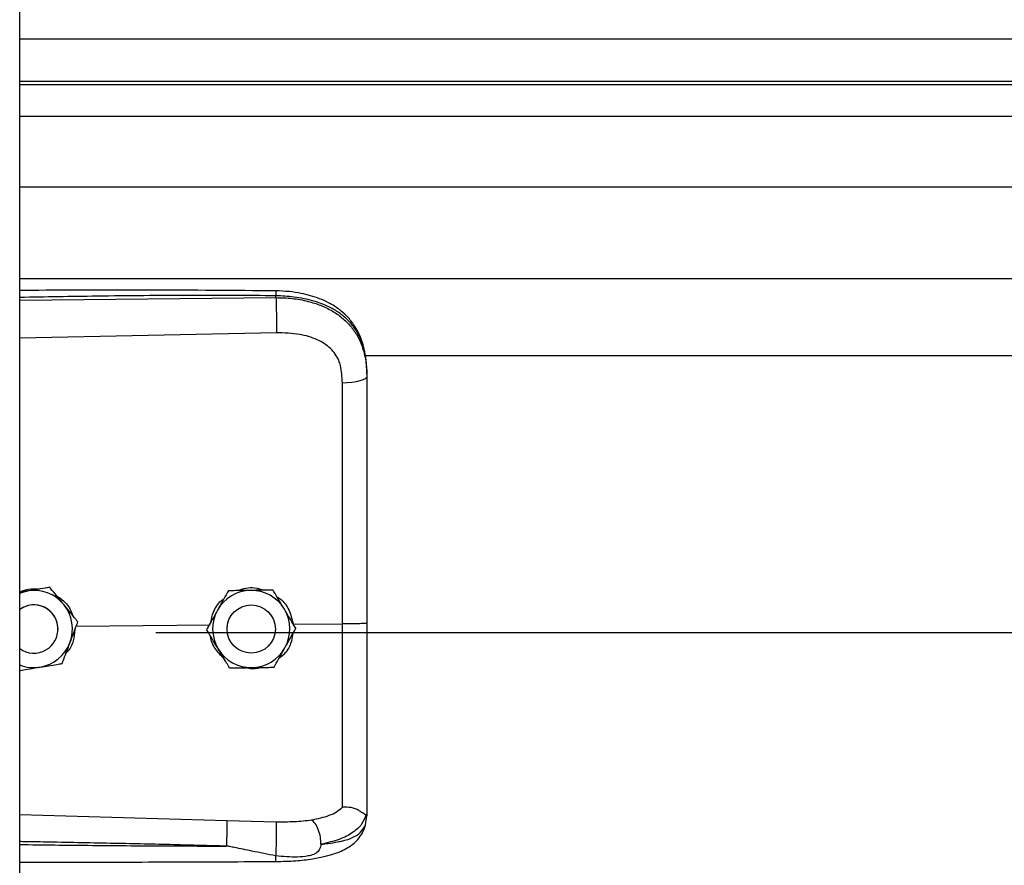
# Model space of a CAD drawing. Header units: inches. Extents: x 170 to 284, y 215 to 248.
# Tile 693 of 1056: x 227.164 to 227.382, y 223.405 to 223.593. Entities that reach past the tile are written whole.
import ezdxf

# ---------------------------------------------------------------- set-up
doc = ezdxf.new("R2010")
doc.units = ezdxf.units.IN
doc.header["$LTSCALE"] = 0.25
doc.header["$MEASUREMENT"] = 0
doc.layers.add('RH FRONT OF HOOD', color=7, linetype='Continuous')

msp = doc.modelspace()

# ---------------------------------------------------------------- linework, layer by layer
at = {"layer": 'RH FRONT OF HOOD'}
for p, q in [((227.163613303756, 220.1328032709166), (227.163613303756, 224.3332527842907)), ((227.163613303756, 223.5882967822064), (231.1959333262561, 223.5882967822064)), ((231.1959333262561, 223.5788115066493), (227.163613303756, 223.5788115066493)), ((227.163613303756, 223.5781721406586), (231.1959333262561, 223.5781721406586)), ((227.163613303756, 223.5711540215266), (231.1959333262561, 223.5711540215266)), ((227.163613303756, 223.5554699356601), (231.1959333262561, 223.5554699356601)), ((227.163613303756, 223.5350819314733), (231.1959333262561, 223.5350819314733)), ((227.163613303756, 223.5303335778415), (227.2204605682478, 223.5308702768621)), ((227.2204605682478, 223.5308702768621), (227.2204605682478, 223.5312816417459)), ((227.2205565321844, 223.5230814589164), (227.163613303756, 223.5218719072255)), ((227.2401614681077, 223.5180063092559), (231.119382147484, 223.5180063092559)), ((227.240656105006, 223.5139470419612), (227.240656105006, 223.51345872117)), ((227.1702658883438, 223.4666017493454), (227.1693373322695, 223.4664506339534)), ((227.1702658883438, 223.4666001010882), (227.1702658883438, 223.4666017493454)), ((227.1653878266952, 223.4658056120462), (227.163613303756, 223.4655167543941)), ((227.2099049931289, 223.4658420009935), (227.2099049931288, 223.4658436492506)), ((227.2197884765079, 223.4659903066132), (227.2197884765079, 223.4659919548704)), ((227.2186290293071, 223.4612647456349), (227.2195679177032, 223.4601008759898)), ((227.2195679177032, 223.4601008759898), (227.2197099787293, 223.4598477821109)), ((227.1761474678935, 223.4579630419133), (227.205845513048, 223.4582473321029)), ((227.1765196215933, 223.4589452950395), (227.1765196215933, 223.4589469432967)), ((227.2096249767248, 223.457356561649), (227.2096585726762, 223.4579551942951)), ((227.2203072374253, 223.4577966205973), (227.2203253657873, 223.4573565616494)), ((227.2242848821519, 223.4584238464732), (227.2351984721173, 223.4585283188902)), ((227.1721136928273, 223.457355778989), (227.1721136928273, 223.4573565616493)), ((227.193781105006, 223.4566138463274), (231.165765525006, 223.4566138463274)), ((227.2050916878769, 223.4572085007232), (227.2050916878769, 223.4572101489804)), ((227.2096249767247, 223.4573565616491), (227.2096249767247, 223.4573557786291)), ((227.2203253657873, 223.4573557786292), (227.2203253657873, 223.4573565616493)), ((227.2248586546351, 223.4575051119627), (227.2248586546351, 223.4575067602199)), ((227.240656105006, 223.4164056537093), (227.240656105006, 223.4158768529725)), ((227.163613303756, 223.4162002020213), (227.2095489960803, 223.4148684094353)), ((227.2095489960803, 223.4148684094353), (227.2205346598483, 223.4146062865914)), ((227.2403164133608, 223.4138916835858), (227.240656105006, 223.4158768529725))]:
    msp.add_line(p, q, dxfattribs=at)
at = {"layer": 'RH FRONT OF HOOD', "flags": 128}
for points in [[(227.240656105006, 223.51345872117), (227.2405521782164, 223.5131629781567), (227.2402442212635, 223.5128781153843), (227.239743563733, 223.5126146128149), (227.2390686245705, 223.5123821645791), (227.238244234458, 223.5121893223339), (227.2373007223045, 223.5120431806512), (227.2362727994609, 223.5119491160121), (227.235198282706, 223.5119105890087)], [(227.163613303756, 223.4653161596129), (227.1642967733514, 223.4655537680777), (227.1653878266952, 223.4658056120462)]]:
    msp.add_lwpolyline(points, dxfattribs=at)
at = {"layer": 'RH FRONT OF HOOD'}
msp.add_circle((227.2149751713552, 223.4573557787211), 0.005350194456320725, dxfattribs=at)
for centre, radius, start, end in [((227.1667634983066, 223.4573565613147), 0.008560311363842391, 39.24773070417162, 99.24772960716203), ((227.2149751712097, 223.4573565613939), 0.008560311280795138, 90.85968127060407, 150.8596805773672), ((227.2149751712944, 223.4573565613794), 0.008560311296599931, 30.85968260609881, 90.85968183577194), ((227.1667634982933, 223.4573565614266), 0.005350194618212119, 39.24773075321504, 126.0718980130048), ((227.1667634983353, 223.4573557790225), 0.005350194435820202, 300.0097421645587, 126.0718999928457), ((227.1667634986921, 223.4573565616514), 0.008560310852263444, 339.2477292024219, 39.24773059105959), ((227.1667634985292, 223.4573565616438), 0.005350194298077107, 5.903435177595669e-08, 39.2477305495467), ((227.2149751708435, 223.4573565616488), 0.008560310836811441, 150.8596808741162, 210.8596823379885), ((227.2149751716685, 223.4573565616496), 0.00856031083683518, 330.8596808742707, 30.8596823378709), ((227.166763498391, 223.4573565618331), 0.00856031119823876, 279.2477290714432, 339.2477287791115), ((227.1667634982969, 223.4573557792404), 0.005350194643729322, 233.9281021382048, 300.009741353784), ((227.2149751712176, 223.457356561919), 0.008560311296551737, 210.859682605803, 270.8596818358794), ((227.2149751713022, 223.4573565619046), 0.008560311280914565, 270.8596812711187, 330.8596805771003), ((227.1667634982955, 223.4573565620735), 0.008560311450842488, 248.4076756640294, 279.2477294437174)]:
    msp.add_arc(centre, radius, start, end, dxfattribs=at)
for points, knots in [([(227.2204419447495, 223.532373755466), (227.2112249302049, 223.5324416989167), (227.1931380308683, 223.5325750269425), (227.17419448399, 223.5325176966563), (227.1644687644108, 223.5324649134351), (227.163613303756, 223.5324602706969)], [0, 0, 0, 0, 0.4865830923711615, 0.9548405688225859, 1, 1, 1, 1]), ([(227.2204417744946, 223.5323578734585), (227.2204429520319, 223.5323618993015), (227.2204469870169, 223.5323756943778), (227.2204522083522, 223.5322607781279), (227.2204588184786, 223.5319679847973), (227.2204598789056, 223.5315520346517), (227.2204605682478, 223.5312816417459)], [0, 0, 0, 0, 0.09787641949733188, 0.3353863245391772, 0.5679606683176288, 1, 1, 1, 1]), ([(227.2405696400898, 223.5159901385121), (227.2404506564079, 223.5170605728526), (227.2402352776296, 223.5189982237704), (227.2394903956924, 223.5215168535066), (227.2386331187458, 223.5234266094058), (227.2375579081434, 223.5251792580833), (227.236242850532, 223.526767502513), (227.2347721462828, 223.528062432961), (227.2333984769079, 223.5290223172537), (227.2319558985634, 223.5298537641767), (227.2295777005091, 223.5309208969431), (227.2266412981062, 223.531733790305), (227.2233323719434, 223.5322622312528), (227.2214406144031, 223.5323352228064), (227.2204419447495, 223.532373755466)], [0, 0, 0, 0, 0.1084465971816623, 0.1963050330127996, 0.269182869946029, 0.3279968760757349, 0.4149595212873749, 0.4916410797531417, 0.53897604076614, 0.5941910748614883, 0.6694152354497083, 0.8148545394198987, 0.9022606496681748, 1, 1, 1, 1]), ([(227.2204605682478, 223.5312816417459), (227.2141547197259, 223.5313209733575), (227.2009156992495, 223.5314035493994), (227.1819660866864, 223.5312223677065), (227.169325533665, 223.5310013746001), (227.163613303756, 223.5309015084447)], [0, 0, 0, 0, 0.3326703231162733, 0.6984356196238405, 1, 1, 1, 1]), ([(227.240656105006, 223.5139470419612), (227.240593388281, 223.5153035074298), (227.2404749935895, 223.5178642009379), (227.2395054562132, 223.5213551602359), (227.2382162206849, 223.5237670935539), (227.2368523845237, 223.5254698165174), (227.2357694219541, 223.5265132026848), (227.2347104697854, 223.5273416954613), (227.2337210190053, 223.5280016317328), (227.2324866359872, 223.5286966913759), (227.2308926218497, 223.5294224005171), (227.2282289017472, 223.5303304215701), (227.2246938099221, 223.5310903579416), (227.2217872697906, 223.5312216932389), (227.2204605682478, 223.5312816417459)], [0, 0, 0, 0, 0.1307156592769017, 0.2467609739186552, 0.3577928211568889, 0.4170971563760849, 0.4791482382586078, 0.5177152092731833, 0.5590896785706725, 0.6032945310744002, 0.6633484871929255, 0.7353692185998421, 0.8792082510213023, 1, 1, 1, 1]), ([(227.2204605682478, 223.5308702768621), (227.2204822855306, 223.5302944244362), (227.2205273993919, 223.5290981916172), (227.2205684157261, 223.5268731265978), (227.2205816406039, 223.5246957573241), (227.2205646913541, 223.523606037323), (227.2205565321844, 223.5230814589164)], [0, 0, 0, 0, 0.2406941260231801, 0.4999999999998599, 0.7593058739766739, 1, 1, 1, 1]), ([(227.2204605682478, 223.5308702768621), (227.2216573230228, 223.5308386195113), (227.2240896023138, 223.5307742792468), (227.2274191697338, 223.530155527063), (227.2303975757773, 223.5292123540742), (227.2329292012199, 223.5279987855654), (227.2351748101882, 223.5264528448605), (227.2370374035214, 223.5246176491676), (227.2385310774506, 223.5224824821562), (227.2397003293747, 223.5199279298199), (227.240497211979, 223.5168516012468), (227.240602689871, 223.5145993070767), (227.240656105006, 223.51345872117)], [0, 0, 0, 0, 0.1094013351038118, 0.2223468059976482, 0.315179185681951, 0.4102231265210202, 0.5012749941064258, 0.5946006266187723, 0.6834485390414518, 0.7745330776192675, 0.8858211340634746, 1, 1, 1, 1]), ([(227.2347726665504, 223.5158438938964), (227.2347726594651, 223.515843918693), (227.2346701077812, 223.5162028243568), (227.2341749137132, 223.5176090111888), (227.2326388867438, 223.5198116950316), (227.2295718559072, 223.5217149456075), (227.2254556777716, 223.5229266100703), (227.2223029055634, 223.52302626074), (227.2205565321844, 223.5230814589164)], [0, 0, 0, 0, 4.497367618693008e-06, 0.06509473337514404, 0.261670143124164, 0.4753105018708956, 0.709365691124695, 1, 1, 1, 1]), ([(227.235198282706, 223.5119105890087), (227.2351283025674, 223.5132352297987), (227.2350583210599, 223.5145598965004), (227.234772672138, 223.5158438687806), (227.2347726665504, 223.5158438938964)], [0, 0, 0, 0, 0.999980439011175, 1, 1, 1, 1]), ([(227.240656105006, 223.51345872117), (227.240656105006, 223.5098285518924), (227.240656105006, 223.5025576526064), (227.240656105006, 223.4914768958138), (227.240656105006, 223.4802943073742), (227.240656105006, 223.4693256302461), (227.240656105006, 223.4620778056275), (227.240656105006, 223.4585980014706)], [0, 0, 0, 0, 0.2027568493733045, 0.4061035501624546, 0.60886041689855, 0.8122072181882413, 1, 1, 1, 1]), ([(227.2351984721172, 223.4585283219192), (227.2351984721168, 223.4585283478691), (227.235198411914, 223.4619146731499), (227.2351983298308, 223.4689613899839), (227.2351982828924, 223.4796345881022), (227.2351982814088, 223.4905106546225), (227.2351982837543, 223.5012979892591), (227.2351982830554, 223.5083730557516), (227.235198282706, 223.5119105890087)], [0, 0, 0, 0, 1.439079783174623e-06, 0.1877923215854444, 0.3908439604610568, 0.5938956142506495, 0.796947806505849, 1, 1, 1, 1]), ([(227.1702658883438, 223.4666001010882), (227.1695903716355, 223.4664900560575), (227.1682234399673, 223.466267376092), (227.1665583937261, 223.4659962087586), (227.1656051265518, 223.4658409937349), (227.1653878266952, 223.4658056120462)], [0, 0, 0, 0, 0.4299704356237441, 0.8700602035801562, 0.9999999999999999, 0.9999999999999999, 0.9999999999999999, 0.9999999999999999]), ([(227.1733927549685, 223.4627745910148), (227.173269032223, 223.4629260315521), (227.1723013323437, 223.464110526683), (227.1712402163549, 223.4654092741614), (227.1703608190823, 223.4664855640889), (227.1702658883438, 223.4666017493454)], [0, 0, 0, 0, 0.1156468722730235, 0.9045342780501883, 1, 1, 1, 1]), ([(227.1733927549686, 223.4627724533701), (227.173269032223, 223.4629238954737), (227.1723013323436, 223.4641084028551), (227.1712402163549, 223.4654073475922), (227.1703608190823, 223.4664838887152), (227.1702658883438, 223.4666001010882)], [0, 0, 0, 0, 0.115646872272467, 0.9045342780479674, 1, 1, 1, 1]), ([(227.2120514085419, 223.465875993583), (227.2126203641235, 223.4660892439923), (227.2138018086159, 223.4665320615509), (227.2158463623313, 223.4665871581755), (227.2171835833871, 223.4661803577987), (227.217895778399, 223.4659636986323)], [0, 0, 0, 0, 0.3027399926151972, 0.6286439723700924, 1, 1, 1, 1]), ([(227.163613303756, 223.4656356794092), (227.1644509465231, 223.4659163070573), (227.1658601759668, 223.4663884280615), (227.1673332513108, 223.4662698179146), (227.1679307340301, 223.4662217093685)], [0, 0, 0, 0, 0.5943977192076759, 1, 1, 1, 1]), ([(227.1715370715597, 223.4649057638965), (227.1721864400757, 223.4644779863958), (227.1736774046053, 223.463495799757), (227.1749790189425, 223.4617633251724), (227.1752549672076, 223.4605270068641), (227.1753103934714, 223.460278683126)], [0, 0, 0, 0, 0.3814222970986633, 0.8757540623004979, 1, 1, 1, 1]), ([(227.2099049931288, 223.4658436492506), (227.2095717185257, 223.4652459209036), (227.2088973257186, 223.4640363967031), (227.2080758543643, 223.4625630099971), (227.2076055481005, 223.4617194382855), (227.2074983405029, 223.4615271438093)], [0, 0, 0, 0, 0.4299704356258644, 0.8700602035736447, 0.9999999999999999, 0.9999999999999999, 0.9999999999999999, 0.9999999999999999]), ([(227.2099049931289, 223.4658420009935), (227.2095717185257, 223.4652441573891), (227.2088973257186, 223.4640343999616), (227.2080758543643, 223.462560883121), (227.2076055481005, 223.4617173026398), (227.2074983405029, 223.4615250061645)], [0, 0, 0, 0, 0.4299704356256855, 0.8700602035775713, 0.9999999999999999, 0.9999999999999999, 0.9999999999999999, 0.9999999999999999]), ([(227.2148467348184, 223.4659180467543), (227.2135746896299, 223.4658989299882), (227.2118781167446, 223.4658734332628), (227.2102999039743, 223.4658496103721), (227.2099049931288, 223.4658436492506)], [0, 0, 0, 0, 0.7497733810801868, 1, 1, 1, 1]), ([(227.2148467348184, 223.4659159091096), (227.21357468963, 223.4658968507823), (227.2118781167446, 223.4658714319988), (227.2102999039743, 223.4658478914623), (227.2099049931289, 223.4658420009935)], [0, 0, 0, 0, 0.7497733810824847, 0.9999999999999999, 0.9999999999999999, 0.9999999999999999, 0.9999999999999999]), ([(227.2197884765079, 223.4659919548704), (227.2191041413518, 223.4659817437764), (227.2177193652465, 223.4659610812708), (227.2160325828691, 223.4659358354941), (227.2150668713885, 223.465921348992), (227.2148467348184, 223.4659180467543)], [0, 0, 0, 0, 0.4299704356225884, 0.8700602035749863, 1, 1, 1, 1]), ([(227.2197884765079, 223.4659903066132), (227.2191041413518, 223.4659799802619), (227.2177193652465, 223.4659590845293), (227.2160325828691, 223.465933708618), (227.2150668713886, 223.4659192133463), (227.2148467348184, 223.4659159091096)], [0, 0, 0, 0, 0.429970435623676, 0.8700602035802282, 0.9999999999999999, 0.9999999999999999, 0.9999999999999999, 0.9999999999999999]), ([(227.2223235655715, 223.4617496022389), (227.2222232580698, 223.4619174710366), (227.2214387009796, 223.4632304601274), (227.2205784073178, 223.4646701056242), (227.2198654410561, 223.4658631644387), (227.2197884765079, 223.4659919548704)], [0, 0, 0, 0, 0.1156468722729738, 0.9045342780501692, 1, 1, 1, 1]), ([(227.2223235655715, 223.4617474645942), (227.2222232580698, 223.4619153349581), (227.2214387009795, 223.4632283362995), (227.2205784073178, 223.464668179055), (227.2198654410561, 223.465861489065), (227.2197884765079, 223.4659903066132)], [0, 0, 0, 0, 0.1156468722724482, 0.9045342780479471, 1, 1, 1, 1]), ([(227.2206633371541, 223.4645279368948), (227.2209084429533, 223.4643800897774), (227.2220412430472, 223.4636967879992), (227.223515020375, 223.4615973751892), (227.2240221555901, 223.4595068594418), (227.2242848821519, 223.4584238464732)], [0, 0, 0, 0, 0.1174426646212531, 0.5427821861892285, 1, 1, 1, 1]), ([(227.1765196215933, 223.4589469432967), (227.1762555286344, 223.4592702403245), (227.1752563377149, 223.4604934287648), (227.174182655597, 223.46180769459), (227.1733927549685, 223.4627745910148)], [0, 0, 0, 0, 0.2643068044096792, 1, 1, 1, 1]), ([(227.1765196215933, 223.4589452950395), (227.1762555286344, 223.4592685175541), (227.1752563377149, 223.4604914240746), (227.174182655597, 223.4618056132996), (227.1733927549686, 223.4627724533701)], [0, 0, 0, 0, 0.2643068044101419, 1, 1, 1, 1]), ([(227.2060093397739, 223.4588562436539), (227.2061717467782, 223.4596082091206), (227.2065506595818, 223.4613626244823), (227.2076800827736, 223.4632031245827), (227.2087198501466, 223.4639345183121), (227.2089184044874, 223.4640741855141)], [0, 0, 0, 0, 0.3776771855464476, 0.8811610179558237, 1, 1, 1, 1]), ([(227.2074983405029, 223.4615271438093), (227.2068788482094, 223.4604159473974), (227.2060526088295, 223.4589339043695), (227.2052840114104, 223.4575551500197), (227.2050916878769, 223.4572101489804)], [0, 0, 0, 0, 0.7497733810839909, 1, 1, 1, 1]), ([(227.2074983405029, 223.4615250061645), (227.2068788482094, 223.4604138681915), (227.2060526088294, 223.4589319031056), (227.2052840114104, 223.4575534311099), (227.2050916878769, 223.4572085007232)], [0, 0, 0, 0, 0.7497733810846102, 0.9999999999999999, 0.9999999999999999, 0.9999999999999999, 0.9999999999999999]), ([(227.2248586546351, 223.4575067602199), (227.2246445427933, 223.4578651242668), (227.2238344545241, 223.4592209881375), (227.2229639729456, 223.4606778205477), (227.2223235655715, 223.4617496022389)], [0, 0, 0, 0, 0.2643068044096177, 1, 1, 1, 1]), ([(227.2248586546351, 223.4575051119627), (227.2246445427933, 223.4578634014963), (227.2238344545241, 223.4592189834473), (227.2229639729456, 223.4606757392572), (227.2223235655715, 223.4617474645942)], [0, 0, 0, 0, 0.2643068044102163, 1, 1, 1, 1]), ([(227.1747684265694, 223.4543234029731), (227.1752191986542, 223.455513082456), (227.1758204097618, 223.4570998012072), (227.1763796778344, 223.4585759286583), (227.1765196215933, 223.4589452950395)], [0, 0, 0, 0, 0.7497733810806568, 1, 1, 1, 1]), ([(227.2351982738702, 223.4178377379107), (227.2351982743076, 223.4181004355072), (227.2351982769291, 223.4196749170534), (227.2351982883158, 223.4231063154), (227.2351983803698, 223.4287076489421), (227.2351986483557, 223.4351474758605), (227.2351990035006, 223.4423735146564), (227.2351992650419, 223.4502483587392), (227.2351992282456, 223.455776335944), (227.2351991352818, 223.4585282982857), (227.2351991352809, 223.4585283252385)], [0, 0, 0, 0, 0.03155846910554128, 0.1891461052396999, 0.3467338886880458, 0.5043277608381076, 0.6619226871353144, 0.8309600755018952, 0.9999983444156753, 1, 1, 1, 1]), ([(227.240656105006, 223.4585980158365), (227.2405749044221, 223.4585866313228), (227.240412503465, 223.458563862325), (227.2391596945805, 223.4585358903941), (227.2373622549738, 223.4585198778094), (227.2359201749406, 223.4585255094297), (227.2351991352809, 223.4585283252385)], [0, 0, 0, 0, 0.2500007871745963, 0.5000009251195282, 0.750000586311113, 1, 1, 1, 1]), ([(227.240656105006, 223.4585980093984), (227.240656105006, 223.4555607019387), (227.240656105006, 223.4493852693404), (227.240656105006, 223.4405983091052), (227.240656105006, 223.4324317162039), (227.240656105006, 223.4258516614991), (227.240656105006, 223.4204669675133), (227.240656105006, 223.4177664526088), (227.240656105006, 223.4164056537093)], [0, 0, 0, 0, 0.1870908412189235, 0.3803918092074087, 0.5558755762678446, 0.7364481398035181, 0.8671952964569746, 1, 1, 1, 1]), ([(227.1758536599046, 223.4571876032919), (227.1757775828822, 223.4563618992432), (227.1756155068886, 223.4546028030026), (227.1747666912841, 223.4527948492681), (227.1739824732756, 223.45209415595), (227.1738936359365, 223.4520147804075)], [0, 0, 0, 0, 0.439592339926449, 0.9365162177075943, 1, 1, 1, 1]), ([(227.2076267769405, 223.4529656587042), (227.2075264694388, 223.4531335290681), (227.2067419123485, 223.4544465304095), (227.2058816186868, 223.455886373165), (227.2051686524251, 223.457079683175), (227.2050916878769, 223.4572085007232)], [0, 0, 0, 0, 0.1156468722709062, 0.9045342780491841, 0.9999999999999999, 0.9999999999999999, 0.9999999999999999, 0.9999999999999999]), ([(227.2089075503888, 223.4508223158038), (227.2082564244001, 223.4514844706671), (227.2069083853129, 223.4528553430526), (227.2060067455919, 223.4547262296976), (227.205962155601, 223.4557392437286), (227.2059615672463, 223.4557526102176)], [0, 0, 0, 0, 0.4797011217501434, 0.9931347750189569, 1, 1, 1, 1]), ([(227.2241787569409, 223.4562854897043), (227.224066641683, 223.4555722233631), (227.2238039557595, 223.4539010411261), (227.2226496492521, 223.4519783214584), (227.2215149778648, 223.4511269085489), (227.221150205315, 223.4508531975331)], [0, 0, 0, 0, 0.3356490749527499, 0.7864254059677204, 1, 1, 1, 1]), ([(227.2224520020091, 223.4531881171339), (227.2230714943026, 223.4542993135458), (227.2238977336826, 223.4557813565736), (227.2246663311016, 223.4571601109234), (227.2248586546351, 223.4575051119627)], [0, 0, 0, 0, 0.7497733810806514, 1, 1, 1, 1]), ([(227.1730172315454, 223.4497020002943), (227.1732597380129, 223.4503419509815), (227.1737504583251, 223.4516369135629), (227.1743481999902, 223.4532143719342), (227.1746904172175, 223.454117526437), (227.1747684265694, 223.4543234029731)], [0, 0, 0, 0, 0.4299704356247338, 0.8700602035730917, 1, 1, 1, 1]), ([(227.2101618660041, 223.4487233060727), (227.2099477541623, 223.4490815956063), (227.2091376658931, 223.4504371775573), (227.2082671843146, 223.4518939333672), (227.2076267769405, 223.4529656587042)], [0, 0, 0, 0, 0.2643068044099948, 1, 1, 1, 1]), ([(227.2200453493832, 223.4488716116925), (227.2203786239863, 223.4494693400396), (227.2210530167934, 223.45067886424), (227.2218744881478, 223.452152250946), (227.2223447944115, 223.4529958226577), (227.2224520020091, 223.4531881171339)], [0, 0, 0, 0, 0.4299704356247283, 0.8700602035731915, 1, 1, 1, 1]), ([(227.1681391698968, 223.4489075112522), (227.169394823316, 223.4491119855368), (227.1710695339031, 223.4493847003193), (227.1726274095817, 223.4496384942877), (227.1730172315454, 223.4497020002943)], [0, 0, 0, 0, 0.7497733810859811, 1, 1, 1, 1]), ([(227.163613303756, 223.4481708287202), (227.1641730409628, 223.4482619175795), (227.16542477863, 223.4484656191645), (227.1669687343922, 223.4487169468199), (227.1679218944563, 223.4488721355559), (227.1681391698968, 223.4489075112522)], [0, 0, 0, 0, 0.3844201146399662, 0.85967688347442, 1, 1, 1, 1]), ([(227.2101618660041, 223.4487233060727), (227.2108462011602, 223.4487335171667), (227.2122309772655, 223.4487541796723), (227.213917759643, 223.448779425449), (227.2148834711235, 223.4487939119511), (227.2151036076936, 223.4487972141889)], [0, 0, 0, 0, 0.4299704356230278, 0.8700602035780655, 1, 1, 1, 1]), ([(227.2172478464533, 223.4488294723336), (227.2171539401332, 223.4487928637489), (227.2163795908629, 223.4484909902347), (227.215083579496, 223.4484320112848), (227.2139755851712, 223.4486845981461), (227.2135816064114, 223.4487744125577)], [0, 0, 0, 0, 0.08167163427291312, 0.6734623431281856, 1, 1, 1, 1]), ([(227.2151036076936, 223.4487972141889), (227.2163756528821, 223.4488163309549), (227.2180722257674, 223.4488418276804), (227.2196504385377, 223.4488656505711), (227.2200453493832, 223.4488716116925)], [0, 0, 0, 0, 0.7497733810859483, 1, 1, 1, 1]), ([(227.2283641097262, 223.4150137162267), (227.2297376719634, 223.4153015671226), (227.2318220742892, 223.4157383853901), (227.2339978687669, 223.4167790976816), (227.2347968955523, 223.4174843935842), (227.2351983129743, 223.4178387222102)], [0, 0, 0, 0, 0.4901989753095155, 0.7438846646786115, 1, 1, 1, 1]), ([(227.2404590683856, 223.4161553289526), (227.2404099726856, 223.4161467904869), (227.2403091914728, 223.4161292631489), (227.2400175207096, 223.4163154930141), (227.2395521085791, 223.4166463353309), (227.2386758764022, 223.4172264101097), (227.2371966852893, 223.4178445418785), (227.2358558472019, 223.4178406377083), (227.235198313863, 223.417838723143)], [0, 0, 0, 0, 0.1136768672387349, 0.2333502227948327, 0.3620694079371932, 0.5019163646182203, 0.755744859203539, 1, 1, 1, 1]), ([(227.240656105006, 223.4164056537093), (227.2406560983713, 223.4164043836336), (227.2406560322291, 223.4163917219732), (227.240648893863, 223.416287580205), (227.2405504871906, 223.4162092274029), (227.2404627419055, 223.4161393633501)], [0, 0, 0, 0, 0.01193493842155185, 0.118981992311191, 1, 1, 1, 1]), ([(227.2095490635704, 223.4148684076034), (227.2095557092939, 223.4146295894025), (227.2095659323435, 223.4142622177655), (227.209563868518, 223.413400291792), (227.2095562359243, 223.4126254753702), (227.2095420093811, 223.4117649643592), (227.2095170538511, 223.4106055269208), (227.2094906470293, 223.4097621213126), (227.2094734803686, 223.4092138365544)], [0, 0, 0, 0, 0.2394514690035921, 0.3683457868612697, 0.4999761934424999, 0.631610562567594, 0.7605158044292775, 0.9999999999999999, 0.9999999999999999, 0.9999999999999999, 0.9999999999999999]), ([(227.2204492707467, 223.4070357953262), (227.2204652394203, 223.4072763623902), (227.2204989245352, 223.4077838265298), (227.2205437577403, 223.4087939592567), (227.2205808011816, 223.4099813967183), (227.2206035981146, 223.4112532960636), (227.2206087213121, 223.4124567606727), (227.2205963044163, 223.4134526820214), (227.2205712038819, 223.4141920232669), (227.2205464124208, 223.4144730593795), (227.2205346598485, 223.4146062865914)], [0, 0, 0, 0, 0.1098512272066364, 0.2317256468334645, 0.3631776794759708, 0.4999999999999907, 0.6368223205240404, 0.7682743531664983, 0.8901487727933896, 1, 1, 1, 1]), ([(227.2205346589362, 223.4146062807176), (227.2218867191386, 223.4145990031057), (227.2245887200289, 223.4145844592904), (227.2270953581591, 223.4148689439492), (227.2283476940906, 223.4150110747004)], [0, 0, 0, 0, 0.5003922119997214, 1, 1, 1, 1]), ([(227.2304531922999, 223.4096126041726), (227.2304283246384, 223.4101426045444), (227.2303766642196, 223.4112436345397), (227.2299009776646, 223.4129060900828), (227.2291962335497, 223.4142941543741), (227.2286330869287, 223.4147795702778), (227.2283618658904, 223.4150133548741)], [0, 0, 0, 0, 0.2405618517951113, 0.4997464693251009, 0.7590693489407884, 1, 1, 1, 1]), ([(227.2404632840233, 223.4161551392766), (227.2401876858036, 223.4154331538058), (227.2396216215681, 223.4139502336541), (227.237568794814, 223.4121169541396), (227.2345805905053, 223.4105589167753), (227.2318535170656, 223.409935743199), (227.2304536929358, 223.4096158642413)], [0, 0, 0, 0, 0.2305257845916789, 0.4734878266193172, 0.7297379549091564, 1, 1, 1, 1]), ([(227.2204035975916, 223.4057826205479), (227.2218916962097, 223.405818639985), (227.2246728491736, 223.4058859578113), (227.2284077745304, 223.4063089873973), (227.231283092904, 223.4068683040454), (227.233384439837, 223.4074768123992), (227.2349672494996, 223.4080849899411), (227.2363429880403, 223.4087802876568), (227.237614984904, 223.4096630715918), (227.2387421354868, 223.4107379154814), (227.239755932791, 223.4121567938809), (227.2401105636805, 223.4132587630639), (227.2402994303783, 223.4138456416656)], [0, 0, 0, 0, 0.1696911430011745, 0.3171409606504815, 0.4424359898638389, 0.5384364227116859, 0.6083291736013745, 0.684095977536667, 0.7426779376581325, 0.8151683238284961, 0.9015637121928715, 1, 1, 1, 1]), ([(227.2304547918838, 223.4096141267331), (227.2310010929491, 223.4096712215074), (227.2323060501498, 223.4098076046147), (227.2337048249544, 223.4100357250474), (227.2346598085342, 223.4102296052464), (227.2358931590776, 223.4105074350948), (227.2375795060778, 223.4110736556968), (227.2393992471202, 223.4121991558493), (227.2400047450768, 223.4133165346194), (227.2403164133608, 223.4138916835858)], [0, 0, 0, 0, 0.1091879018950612, 0.260818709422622, 0.307798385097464, 0.3355235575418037, 0.5627886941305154, 0.7749539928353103, 1, 1, 1, 1]), ([(227.2094733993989, 223.4092114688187), (227.2055733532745, 223.4093107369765), (227.1973032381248, 223.4095212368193), (227.1841913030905, 223.4098034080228), (227.1732434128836, 223.4100159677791), (227.1662272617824, 223.4101440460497), (227.1640522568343, 223.4101820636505), (227.163613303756, 223.4101897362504)], [0, 0, 0, 0, 0.2551597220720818, 0.5410705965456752, 0.8577348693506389, 0.9712884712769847, 1, 1, 1, 1]), ([(227.163613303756, 223.4095446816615), (227.1662109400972, 223.409512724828), (227.1712769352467, 223.4094504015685), (227.1788410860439, 223.409369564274), (227.1864933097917, 223.4093003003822), (227.194251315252, 223.4092487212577), (227.2019738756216, 223.4092156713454), (227.2070107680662, 223.4092128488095), (227.209473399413, 223.4092114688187)], [0, 0, 0, 0, 0.169941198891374, 0.3314248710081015, 0.4948424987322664, 0.6705311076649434, 0.8389164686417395, 1, 1, 1, 1]), ([(227.2204492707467, 223.4070357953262), (227.2186684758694, 223.4073818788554), (227.2156134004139, 223.407975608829), (227.2121774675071, 223.4086956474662), (227.2104392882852, 223.409052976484), (227.2099417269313, 223.4091541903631), (227.2097911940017, 223.4091802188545), (227.2097408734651, 223.4091889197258)], [0, 0, 0, 0, 0.5022803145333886, 0.861696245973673, 0.9584272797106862, 0.9861029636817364, 1, 1, 1, 1]), ([(227.2304545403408, 223.4096109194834), (227.2303800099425, 223.4092406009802), (227.2302761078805, 223.408724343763), (227.2299043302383, 223.4081269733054), (227.2294837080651, 223.4076940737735), (227.2286799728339, 223.4072495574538), (227.227202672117, 223.4068880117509), (227.2244418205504, 223.4066478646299), (227.2220450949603, 223.4068807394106), (227.2204492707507, 223.4070357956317)], [0, 0, 0, 0, 0.1001269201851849, 0.1395859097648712, 0.1897135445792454, 0.2582342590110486, 0.369735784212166, 0.5803479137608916, 1, 1, 1, 1]), ([(227.163613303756, 223.405645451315), (227.1672794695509, 223.4056461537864), (227.1787519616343, 223.4056483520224), (227.197682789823, 223.4056761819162), (227.2129459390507, 223.4057476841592), (227.2204035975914, 223.4057826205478)], [0, 0, 0, 0, 0.1936599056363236, 0.6060178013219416, 0.9999999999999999, 0.9999999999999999, 0.9999999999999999, 0.9999999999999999]), ([(227.2204035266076, 223.4058045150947), (227.2204042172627, 223.4057976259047), (227.2204107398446, 223.4057325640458), (227.220421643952, 223.4059222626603), (227.2204357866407, 223.406249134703), (227.2204444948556, 223.4066816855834), (227.2204484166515, 223.4069724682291), (227.2204492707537, 223.4070357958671)], [0, 0, 0, 0, 0.03436730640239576, 0.3245665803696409, 0.6210149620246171, 0.9174633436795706, 0.9999999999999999, 0.9999999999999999, 0.9999999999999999, 0.9999999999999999])]:
    msp.add_open_spline(points, degree=3, knots=knots, dxfattribs=at)

doc.saveas('drawing.dxf')
